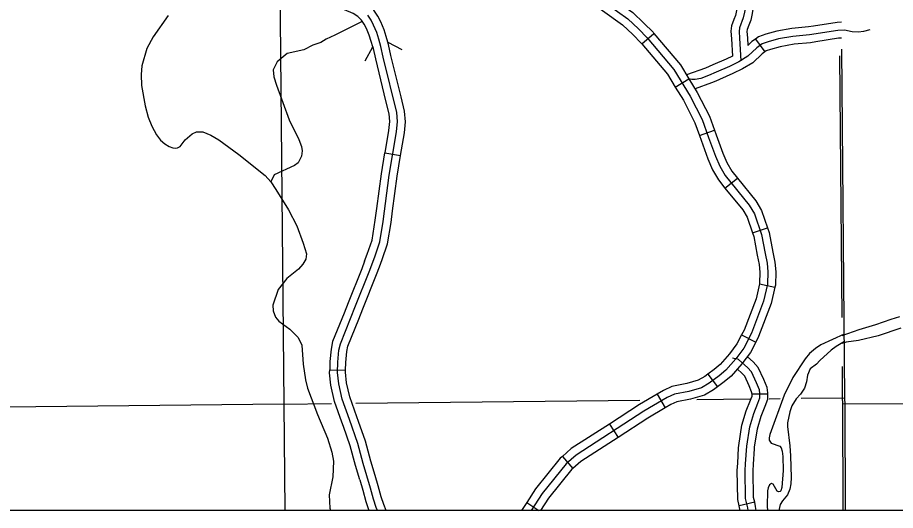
# Model space of a CAD drawing. Extents: x 1373862 to 1376999, y 1168398 to 1170455.
# Drawn here: x 1375410.3 to 1375575.6, y 1168563 to 1168655.8 of the extents above; entities that cross this region are included whole.
import ezdxf

# ---------------------------------------------------------------- set-up
doc = ezdxf.new("R2010")
doc.units = 0
for name, color, linetype in [('Level 2', 7, 'Continuous'), ('Level 31', 7, 'Continuous'), ('Level 32', 7, 'Continuous'), ('Level 35', 7, 'Continuous'), ('Level 38', 7, 'Continuous'), ('Level 45', 7, 'Continuous'), ('Level 5', 7, 'Continuous'), ('R_Draft', 7, 'Continuous')]:
    doc.layers.add(name, color=color, linetype=linetype)

msp = doc.modelspace()

# ---------------------------------------------------------------- linework, layer by layer
at = {"layer": 'Level 2'}
for points in [[(1375566.21, 1168562.99), (1375566.11, 1168582.85), (1375566.08, 1168584.2), (1375565.47, 1168649.87)], [(1375565.06, 1168648.57), (1375565.47, 1168599.31)], [(1375565.54, 1168590.12), (1375565.59, 1168584.21), (1375565.63, 1168583.14), (1375565.7, 1168562.99)]]:
    msp.add_lwpolyline(points, dxfattribs=at)
at = {"layer": 'Level 31'}
for p, q in [((1375479.47, 1168630.32), (1375482.43, 1168629.84)), ((1375469.08, 1168589.5), (1375472.08, 1168589.41))]:
    msp.add_line(p, q, dxfattribs=at)
for points in [[(1375480.04, 1168651.19), (1375479.73, 1168652.22), (1375479.33, 1168653.47), (1375478.72, 1168655.03), (1375478.15, 1168656.09), (1375477.41, 1168657.21), (1375476.3, 1168658.33), (1375474.94, 1168659.21), (1375473.06, 1168660.03)], [(1375477.17, 1168650.32), (1375476.86, 1168651.33), (1375476.5, 1168652.47), (1375475.99, 1168653.77), (1375475.57, 1168654.55), (1375475.07, 1168655.31), (1375474.4, 1168655.98), (1375473.51, 1168656.56), (1375471.85, 1168657.29)], [(1375478.07, 1168562.99), (1375477.85, 1168563.55), (1375477.3, 1168565.09), (1375476.76, 1168567.21), (1375475.38, 1168571.84), (1375474.37, 1168575.58), (1375472.79, 1168580.11), (1375471.41, 1168583.94), (1375470.77, 1168586.81), (1375470.57, 1168588.98), (1375470.63, 1168590.92), (1375470.82, 1168593.15), (1375471.08, 1168594.36), (1375473.94, 1168601.5), (1375476.5, 1168607.95), (1375477.57, 1168610.73), (1375478.53, 1168613.55), (1375479.15, 1168617.43), (1375480.3, 1168626.13), (1375481.64, 1168634.32), (1375481.84, 1168636.21), (1375481.69, 1168637.93), (1375479.15, 1168648.35), (1375478.72, 1168650.38), (1375478.3, 1168651.77), (1375477.92, 1168652.97), (1375477.35, 1168654.4), (1375476.86, 1168655.32), (1375476.24, 1168656.26)], [(1375482.53, 1168640.85), (1375480.61, 1168648.68), (1375480.17, 1168650.75), (1375480.04, 1168651.19)], [(1375477.17, 1168650.32), (1375477.26, 1168650.01), (1375477.69, 1168648.01), (1375479.61, 1168640.14)], [(1375482.43, 1168629.84), (1375483.13, 1168634.13), (1375483.35, 1168636.2), (1375483.18, 1168638.18), (1375482.53, 1168640.85)], [(1375479.61, 1168640.14), (1375480.21, 1168637.69), (1375480.33, 1168636.22), (1375480.16, 1168634.52), (1375479.47, 1168630.32)], [(1375477.95, 1168619.83), (1375478.82, 1168626.35), (1375479.47, 1168630.32)], [(1375480.93, 1168619.43), (1375481.78, 1168625.91), (1375482.43, 1168629.84)], [(1375475.66, 1168609.93), (1375476.16, 1168611.24), (1375477.07, 1168613.91), (1375477.66, 1168617.65), (1375477.95, 1168619.83)], [(1375478.46, 1168608.85), (1375478.98, 1168610.22), (1375479.99, 1168613.19), (1375480.63, 1168617.22), (1375480.93, 1168619.43)], [(1375475.66, 1168609.93), (1375475.11, 1168608.49), (1375472.55, 1168602.06), (1375471.78, 1168600.13)], [(1375474.56, 1168599.01), (1375475.34, 1168600.95), (1375477.9, 1168607.4), (1375478.46, 1168608.85)], [(1375471.78, 1168600.13), (1375469.63, 1168594.79), (1375469.34, 1168593.37), (1375469.13, 1168591.01), (1375469.08, 1168589.5)], [(1375472.08, 1168589.41), (1375472.12, 1168590.83), (1375472.31, 1168592.93), (1375472.52, 1168593.92), (1375474.56, 1168599.01)], [(1375471.67, 1168578.77), (1375471.38, 1168579.61), (1375469.97, 1168583.52), (1375469.28, 1168586.58), (1375469.07, 1168588.93), (1375469.08, 1168589.5)], [(1375474.5, 1168579.76), (1375474.2, 1168580.61), (1375472.86, 1168584.36), (1375472.25, 1168587.05), (1375472.07, 1168589.03), (1375472.08, 1168589.41)], [(1375477.61, 1168569.6), (1375476.82, 1168572.25), (1375475.8, 1168576.03), (1375474.5, 1168579.76)], [(1375474.74, 1168568.74), (1375473.94, 1168571.43), (1375472.93, 1168575.14), (1375471.67, 1168578.77)], [(1375474.74, 1168568.74), (1375475.32, 1168566.81), (1375475.87, 1168564.66), (1375476.44, 1168563.01), (1375476.45, 1168562.99)], [(1375479.69, 1168562.99), (1375479.25, 1168564.08), (1375478.74, 1168565.53), (1375478.21, 1168567.61), (1375477.61, 1168569.6)]]:
    msp.add_lwpolyline(points, dxfattribs=at)
at = {"layer": 'Level 32'}
for p, q in [((1375527.84, 1168650.88), (1375530.13, 1168652.81)), ((1375534.14, 1168642.73), (1375536.71, 1168644.29)), ((1375538.71, 1168633.58), (1375541.53, 1168634.58)), ((1375543.5, 1168623.7), (1375545.83, 1168625.58)), ((1375548.68, 1168615.25), (1375551.52, 1168616.22)), ((1375549.98, 1168605.66), (1375552.9, 1168605.01)), ((1375546.64, 1168596.08), (1375549.31, 1168594.71)), ((1375540.3, 1168588.66), (1375542.09, 1168586.26)), ((1375530.74, 1168584.89), (1375532.26, 1168582.31)), ((1375521.73, 1168579.26), (1375523.36, 1168576.74)), ((1375512.88, 1168573.18), (1375514.83, 1168570.9)), ((1375506.18, 1168564.5), (1375508.48, 1168562.99))]:
    msp.add_line(p, q, dxfattribs=at)
for points in [[(1375521.78, 1168659.87), (1375522.19, 1168659.59), (1375526.15, 1168656.74), (1375528.24, 1168654.74), (1375529.95, 1168653.03), (1375530.13, 1168652.81)], [(1375521.33, 1168658.36), (1375525.19, 1168655.58), (1375527.19, 1168653.67), (1375528.84, 1168652.01), (1375533.89, 1168646.03), (1375536.96, 1168640.98), (1375539.23, 1168636.61), (1375540.42, 1168633.23), (1375541.69, 1168629.73), (1375542.51, 1168627.83), (1375543.51, 1168626.06), (1375548.05, 1168620.45), (1375549.03, 1168618.85), (1375550.37, 1168614.93), (1375551.06, 1168611.35), (1375551.42, 1168609.53), (1375551.57, 1168607.9), (1375551.51, 1168605.63), (1375550.78, 1168602.39), (1375548.47, 1168596.35), (1375547.03, 1168593.55), (1375545.53, 1168591.52), (1375543.63, 1168589.38), (1375542.42, 1168588.37), (1375540.52, 1168586.96), (1375539.06, 1168586.11), (1375536.68, 1168585.42), (1375533.97, 1168584.89), (1375532.6, 1168584.25), (1375528.2, 1168581.66), (1375515.47, 1168573.42), (1375513.57, 1168571.8), (1375509.06, 1168566.16), (1375506.99, 1168562.99)], [(1375520.09, 1168657.39), (1375520.47, 1168657.13), (1375524.23, 1168654.42), (1375526.14, 1168652.6), (1375527.74, 1168651), (1375527.84, 1168650.88)], [(1375530.13, 1168652.81), (1375535.12, 1168646.91), (1375536.71, 1168644.29)], [(1375527.84, 1168650.88), (1375532.67, 1168645.15), (1375534.14, 1168642.73)], [(1375536.71, 1168644.29), (1375538.27, 1168641.71), (1375540.61, 1168637.21), (1375541.53, 1168634.58)], [(1375534.14, 1168642.73), (1375535.66, 1168640.24), (1375537.85, 1168636.01), (1375538.71, 1168633.58)], [(1375541.53, 1168634.58), (1375541.83, 1168633.74), (1375543.08, 1168630.29), (1375543.86, 1168628.5), (1375544.76, 1168626.91), (1375545.83, 1168625.58)], [(1375538.71, 1168633.58), (1375539.01, 1168632.73), (1375540.29, 1168629.18), (1375541.17, 1168627.16), (1375542.27, 1168625.22), (1375543.5, 1168623.7)], [(1375545.83, 1168625.58), (1375549.28, 1168621.32), (1375550.4, 1168619.49), (1375551.52, 1168616.22)], [(1375543.5, 1168623.7), (1375546.83, 1168619.59), (1375547.67, 1168618.21), (1375548.68, 1168615.25)], [(1375551.52, 1168616.22), (1375551.83, 1168615.32), (1375552.53, 1168611.64), (1375552.91, 1168609.75), (1375553.07, 1168607.94), (1375553, 1168605.44), (1375552.9, 1168605.01)], [(1375548.68, 1168615.25), (1375548.92, 1168614.55), (1375549.59, 1168611.06), (1375549.94, 1168609.32), (1375550.07, 1168607.85), (1375550.01, 1168605.81), (1375549.98, 1168605.66)], [(1375549.98, 1168605.66), (1375549.34, 1168602.83), (1375547.09, 1168596.96), (1375546.64, 1168596.08)], [(1375552.9, 1168605.01), (1375552.22, 1168601.96), (1375549.84, 1168595.73), (1375549.31, 1168594.71)], [(1375546.64, 1168596.08), (1375545.75, 1168594.34), (1375544.36, 1168592.47), (1375542.58, 1168590.46), (1375541.49, 1168589.55), (1375540.3, 1168588.66)], [(1375549.31, 1168594.71), (1375548.31, 1168592.75), (1375546.69, 1168590.58), (1375544.68, 1168588.3), (1375543.35, 1168587.19), (1375542.09, 1168586.26)], [(1375540.3, 1168588.66), (1375539.69, 1168588.21), (1375538.47, 1168587.5), (1375536.33, 1168586.88), (1375533.5, 1168586.33), (1375531.9, 1168585.58), (1375530.74, 1168584.89)], [(1375542.09, 1168586.26), (1375541.35, 1168585.7), (1375539.66, 1168584.72), (1375537.03, 1168583.96), (1375534.44, 1168583.46), (1375533.3, 1168582.92), (1375532.26, 1168582.31)], [(1375530.74, 1168584.89), (1375527.41, 1168582.94), (1375521.73, 1168579.26)], [(1375532.26, 1168582.31), (1375528.99, 1168580.38), (1375523.36, 1168576.74)], [(1375521.73, 1168579.26), (1375514.57, 1168574.63), (1375512.88, 1168573.18)], [(1375523.36, 1168576.74), (1375516.37, 1168572.22), (1375514.83, 1168570.9)], [(1375512.88, 1168573.18), (1375512.49, 1168572.85), (1375507.84, 1168567.04), (1375506.18, 1168564.5)], [(1375514.83, 1168570.9), (1375514.66, 1168570.75), (1375510.27, 1168565.28), (1375508.78, 1168562.99)], [(1375506.18, 1168564.5), (1375505.2, 1168562.99)]]:
    msp.add_lwpolyline(points, dxfattribs=at)
at = {"layer": 'Level 35'}
for points in [[(1375438.68, 1168656.21), (1375435.85, 1168652.17), (1375434.62, 1168650), (1375433.71, 1168646.73), (1375433.56, 1168645.07), (1375433.65, 1168642.99), (1375434.36, 1168639.18), (1375434.89, 1168637.05), (1375435.57, 1168635.35), (1375436.47, 1168633.7), (1375437.22, 1168632.75), (1375438.03, 1168632.02), (1375438.87, 1168631.54), (1375439.54, 1168631.29), (1375440.02, 1168631.21), (1375440.41, 1168631.28), (1375440.95, 1168631.55), (1375441.89, 1168632.8), (1375443.21, 1168633.92), (1375444, 1168634.27), (1375445.17, 1168634.26), (1375446.7, 1168633.69), (1375448.18, 1168632.77), (1375451.95, 1168630.04), (1375456.95, 1168626.08), (1375458, 1168624.89), (1375458.96, 1168623.43), (1375461.35, 1168619.57), (1375462.89, 1168616.59), (1375464.09, 1168613.31), (1375464.7, 1168611.34), (1375464.61, 1168610.32), (1375464.01, 1168609.34), (1375463.2, 1168608.45), (1375461, 1168606.64), (1375459.39, 1168604.62), (1375458.4, 1168601.66), (1375458.41, 1168600.61), (1375458.85, 1168599.41), (1375459.52, 1168598.62), (1375461.59, 1168597.15), (1375463.11, 1168595.56), (1375463.81, 1168594.09), (1375464.08, 1168590.56), (1375464.52, 1168587.61), (1375464.9, 1168585.99), (1375466.77, 1168581.06), (1375468.68, 1168576.58), (1375469.46, 1168573.99), (1375469.82, 1168572.28), (1375469.67, 1168569.34), (1375468.98, 1168565.95), (1375469.11, 1168563.44), (1375469.25, 1168562.99)], [(1375475.05, 1168654.99), (1375470.03, 1168652.5), (1375468.41, 1168651.73), (1375467.43, 1168651.09), (1375465.89, 1168650.58), (1375464.21, 1168649.73), (1375461.07, 1168649.05), (1375459.21, 1168647.48), (1375458.44, 1168645.95), (1375458.55, 1168644.66), (1375459.04, 1168643.08), (1375461.42, 1168636.53), (1375463.28, 1168632.87), (1375463.75, 1168631.5), (1375463.88, 1168630.68), (1375463.78, 1168629.68), (1375463.11, 1168628.46), (1375462.42, 1168627.93), (1375458.61, 1168626.18), (1375458, 1168624.89)], [(1375576.37, 1168599.43), (1375574.71, 1168598.97), (1375571.85, 1168597.95), (1375568.7, 1168597.02), (1375565.5, 1168595.87)], [(1375565.97, 1168596.19), (1375561.57, 1168594.19), (1375560.54, 1168593.5), (1375559.44, 1168592.52), (1375558.58, 1168591.53), (1375556.3, 1168588.01), (1375554.65, 1168584.69), (1375551.95, 1168577.31), (1375551.82, 1168576.65), (1375551.82, 1168576.21), (1375552.21, 1168575.68), (1375553.81, 1168575.08), (1375554.06, 1168574.77), (1375554.27, 1168574.15), (1375554.38, 1168573.15), (1375554.44, 1168570.54), (1375554.18, 1168567.34), (1375554.01, 1168566.7), (1375553.9, 1168566.57), (1375553.56, 1168566.49), (1375553.3, 1168566.61), (1375552.56, 1168567.95), (1375552.26, 1168568.05), (1375551.9, 1168567.8), (1375551.61, 1168567.24), (1375551.5, 1168566.68), (1375551.44, 1168563.78), (1375551.48, 1168562.99)], [(1375576.58, 1168597.29), (1375572.36, 1168595.88), (1375568.61, 1168594.98), (1375566.32, 1168594.69), (1375565.51, 1168594.46)], [(1375565.98, 1168594.82), (1375564.41, 1168593.89), (1375563.48, 1168593.2), (1375561.33, 1168591.25), (1375560.73, 1168590.55), (1375559.52, 1168589.63), (1375559.06, 1168588.46), (1375558.84, 1168587.22), (1375558.48, 1168586.04), (1375557.72, 1168584.91), (1375556.91, 1168584.02), (1375556.08, 1168582.69), (1375555.69, 1168581.58), (1375555.3, 1168579.46), (1375555.29, 1168578.82), (1375555.73, 1168575.17), (1375555.85, 1168573.25), (1375555.97, 1168569.22), (1375555.91, 1168568.02), (1375555.72, 1168566.98), (1375555.24, 1168565.91), (1375554.34, 1168564.8), (1375553.91, 1168564.1), (1375553.63, 1168563.01), (1375553.64, 1168562.99)]]:
    msp.add_lwpolyline(points, dxfattribs=at)
at = {"layer": 'Level 38'}
for points in [[(1375480.04, 1168651.19), (1375482.68, 1168649.78)], [(1375475.75, 1168647.68), (1375477.17, 1168650.32)]]:
    msp.add_lwpolyline(points, dxfattribs=at)
at = {"layer": 'Level 45'}
for p, q in [((1375549.24, 1168651.77), (1375551, 1168649.34)), ((1375551.59, 1168584.89), (1375548.59, 1168584.89)), ((1375549.09, 1168564.52), (1375546.16, 1168563.86))]:
    msp.add_line(p, q, dxfattribs=at)
for points in [[(1375563.14, 1168680.41), (1375559.71, 1168675.44), (1375558.86, 1168674.34), (1375557.29, 1168672.85), (1375554.78, 1168670.59), (1375553.93, 1168669.7), (1375553.25, 1168668.48), (1375552.36, 1168667.39), (1375551.51, 1168666.75), (1375550.26, 1168665.82), (1375548.88, 1168664.36), (1375548.12, 1168663.59), (1375547.71, 1168662.95), (1375547.43, 1168661.94), (1375547.19, 1168660.64), (1375547.15, 1168659.43), (1375547.27, 1168658.34), (1375547.27, 1168657.53), (1375547.15, 1168656.85), (1375546.9, 1168655.75), (1375546.22, 1168653.89), (1375546.14, 1168653.21), (1375546.22, 1168651.91), (1375546.47, 1168647.69)], [(1375548.14, 1168665.76), (1375547.81, 1168665.41), (1375546.93, 1168664.53), (1375546.33, 1168663.56), (1375545.97, 1168662.28), (1375545.69, 1168660.81), (1375545.64, 1168659.37), (1375545.77, 1168658.26), (1375545.77, 1168657.66), (1375545.68, 1168657.14), (1375545.46, 1168656.18), (1375545.18, 1168655.43)], [(1375550.32, 1168663.7), (1375549.96, 1168663.32), (1375549.3, 1168662.65), (1375549.1, 1168662.34), (1375548.89, 1168661.6), (1375548.68, 1168660.48), (1375548.65, 1168659.49), (1375548.77, 1168658.42), (1375548.77, 1168657.4), (1375548.62, 1168656.55), (1375548.35, 1168655.33), (1375548, 1168654.39)], [(1375545.18, 1168655.43), (1375544.75, 1168654.25), (1375544.63, 1168653.25), (1375544.72, 1168651.82), (1375544.91, 1168648.56)], [(1375548, 1168654.39), (1375547.69, 1168653.54), (1375547.64, 1168653.17), (1375547.71, 1168652.01), (1375547.8, 1168650.56)], [(1375560.14, 1168654.18), (1375559.22, 1168654.04), (1375556.1, 1168653.75), (1375553.27, 1168653.25), (1375551.16, 1168652.69), (1375549.82, 1168652.19), (1375549.24, 1168651.77)], [(1375565.42, 1168654.92), (1375564.6, 1168654.89), (1375560.14, 1168654.18)], [(1375570.8, 1168653.48), (1375569.55, 1168653.2), (1375568.62, 1168653.07), (1375567.45, 1168653.11), (1375566, 1168653.44), (1375564.74, 1168653.4), (1375559.41, 1168652.55), (1375556.3, 1168652.27), (1375553.59, 1168651.78), (1375551.61, 1168651.26), (1375550.53, 1168650.85), (1375549.52, 1168650.12), (1375547.83, 1168648.51), (1375546.09, 1168647.46), (1375544.34, 1168646.62), (1375541.84, 1168645.53), (1375540.42, 1168644.88), (1375538.93, 1168644.35), (1375537.86, 1168644.15), (1375537.27, 1168644.13), (1375536.63, 1168644.25)], [(1375549.24, 1168651.77), (1375548.56, 1168651.28), (1375547.8, 1168650.56)], [(1375560.61, 1168651.22), (1375559.6, 1168651.06), (1375556.5, 1168650.78), (1375553.92, 1168650.32), (1375552.07, 1168649.82), (1375551.25, 1168649.52), (1375551, 1168649.34)], [(1375565.45, 1168651.92), (1375564.89, 1168651.9), (1375560.61, 1168651.22)], [(1375551, 1168649.34), (1375550.48, 1168648.97), (1375548.74, 1168647.31), (1375546.8, 1168646.14), (1375544.97, 1168645.25), (1375542.45, 1168644.16), (1375541.75, 1168643.84)], [(1375544.91, 1168648.56), (1375543.72, 1168647.98), (1375541.23, 1168646.9), (1375540.5, 1168646.57)], [(1375540.5, 1168646.57), (1375539.86, 1168646.27), (1375536.27, 1168645.01)], [(1375541.75, 1168643.84), (1375540.99, 1168643.49), (1375537.91, 1168642.41)], [(1375547.85, 1168562.99), (1375547.79, 1168563.47), (1375547.39, 1168565.25), (1375547.3, 1168570.5), (1375547.39, 1168571.8), (1375547.59, 1168575.08), (1375548.15, 1168578.71), (1375548.92, 1168581.26), (1375549.69, 1168583.2), (1375550.09, 1168584.21), (1375550.09, 1168585.02), (1375549.97, 1168585.71), (1375549.45, 1168587.04), (1375548.48, 1168589.1), (1375547.75, 1168589.91), (1375546.7, 1168590.84), (1375546.05, 1168591.4), (1375545.72, 1168591.54), (1375545.19, 1168591.62), (1375544.92, 1168591.64)], [(1375551.59, 1168584.89), (1375551.59, 1168585.15), (1375551.42, 1168586.12), (1375550.82, 1168587.63), (1375549.74, 1168589.94), (1375548.81, 1168590.98), (1375547.71, 1168591.95)], [(1375548.59, 1168584.89), (1375548.52, 1168585.3), (1375548.07, 1168586.45), (1375547.21, 1168588.26), (1375546.69, 1168588.84), (1375545.83, 1168589.6)], [(1375546.07, 1168574.81), (1375546.09, 1168575.24), (1375546.69, 1168579.05), (1375547.5, 1168581.75), (1375548.29, 1168583.75), (1375548.59, 1168584.5), (1375548.59, 1168584.89)], [(1375549.06, 1168574.62), (1375549.08, 1168574.92), (1375549.62, 1168578.38), (1375550.34, 1168580.77), (1375551.08, 1168582.65), (1375551.59, 1168583.92), (1375551.59, 1168584.89)], [(1375546.16, 1168563.86), (1375545.89, 1168565.07), (1375545.8, 1168570.54), (1375545.89, 1168571.89), (1375546.07, 1168574.81)], [(1375549.09, 1168564.52), (1375548.88, 1168565.43), (1375548.81, 1168570.47), (1375548.88, 1168571.7), (1375549.06, 1168574.62)], [(1375546.34, 1168562.99), (1375546.31, 1168563.21), (1375546.16, 1168563.86)], [(1375549.36, 1168562.99), (1375549.27, 1168563.73), (1375549.09, 1168564.52)]]:
    msp.add_lwpolyline(points, dxfattribs=at)
at = {"layer": 'Level 5'}
for points in [[(1375459.42, 1168688.41), (1375460.42, 1168583.03)], [(1375460.42, 1168583.03), (1375355.35, 1168581.89), (1375332.72, 1168581.54)], [(1375460.42, 1168583.03), (1375469.44, 1168583.13)], [(1375460.42, 1168583.03), (1375460.63, 1168562.99)], [(1375474.02, 1168583.18), (1375527.46, 1168583.77)], [(1375538.17, 1168583.89), (1375548.24, 1168584)], [(1375551.79, 1168584.04), (1375553.89, 1168584.07)], [(1375557.82, 1168584.11), (1375566.08, 1168584.2)], [(1375565.63, 1168583.09), (1375655.22, 1168583.45), (1375666.69, 1168583.46)]]:
    msp.add_lwpolyline(points, dxfattribs=at)
at = {"layer": 'R_Draft'}
msp.add_lwpolyline([(1374675.34, 1169579.43), (1376182.76, 1169579.43), (1376182.76, 1168562.99), (1374675.34, 1168562.99)], close=True, dxfattribs=at)

doc.saveas('drawing.dxf')
